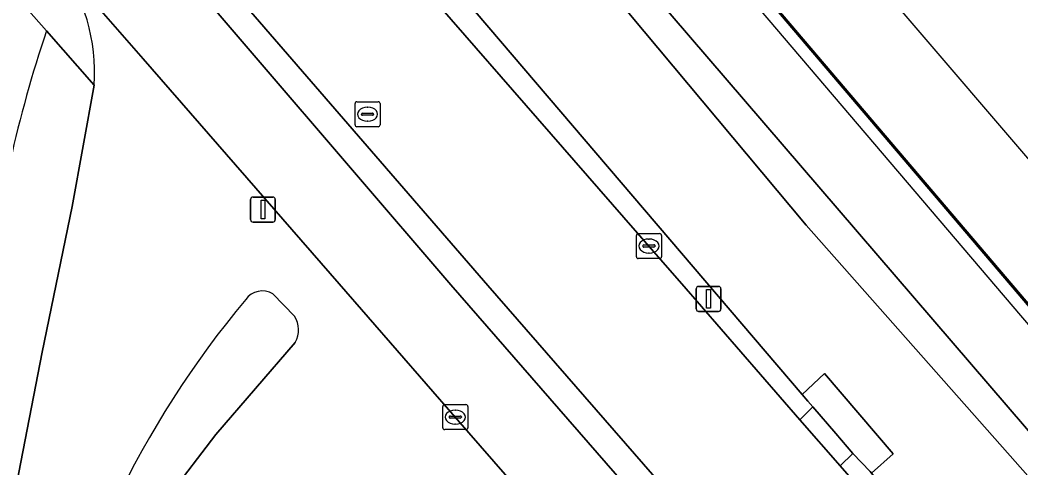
# Model space of a CAD drawing. Extents: x 158793 to 159888, y 384317 to 385256.
# Drawn here: x 159655.53 to 159695.52, y 384742.64 to 384760.54 of the extents above; entities that cross this region are included whole.
import ezdxf

# ---------------------------------------------------------------- set-up
doc = ezdxf.new("R2010")
doc.units = 0
for name, color, linetype in [('IMGEO_Fietspad_gesloten', 7, 'Continuous'), ('IMGEO_Grasland_overig', 7, 'Continuous'), ('IMGEO_Groenvoorziening', 7, 'Continuous'), ('IMGEO_Hek', 7, 'Continuous'), ('IMGEO_Kolk', 7, 'Continuous'), ('IMGEO_Lichtmast', 7, 'Continuous'), ('IMGEO_Muur', 7, 'Continuous'), ('IMGEO_Parkeervlak_open', 7, 'Continuous'), ('IMGEO_Perron', 7, 'Continuous'), ('IMGEO_Rijbaan_lokaal_gesloten', 7, 'Continuous'), ('IMGEO_Rijbaan_lokaal_open', 7, 'Continuous'), ('IMGEO_Rioolput', 7, 'Continuous'), ('IMGEO_Terreindeel_halfverhard', 7, 'Continuous'), ('IMGEO_Verkeerseiland_open', 7, 'Continuous'), ('IMGEO_Voetpad_open', 7, 'Continuous')]:
    doc.layers.add(name, color=color, linetype=linetype)

msp = doc.modelspace()

# ---------------------------------------------------------------- linework, layer by layer
at = {"layer": 'IMGEO_Fietspad_gesloten'}
for points in [[(159594.107, 384832.049), (159599.922, 384828.238), (159606.9, 384820.341), (159619.092, 384806.285), (159644.852, 384776.828), (159657.044, 384762.896), (159658.021, 384761.779), (159660.441, 384758.995), (159668.279, 384750), (159672.921, 384744.672), (159676.456, 384740.613), (159699.214, 384714.481), (159711.945, 384699.797), (159724.157, 384685.825), (159738.092, 384669.819)], [(159741.572, 384670.966), (159698.66, 384720.233), (159692.707, 384727.03), (159672.738, 384749.959), (159649.153, 384777.465), (159603.16, 384829.929)]]:
    msp.add_lwpolyline(points, dxfattribs=at)
at = {"layer": 'IMGEO_Grasland_overig'}
for points in [[(159508.186, 384960.258), (159630.789, 384812.222), (159659.717, 384777.293), (159686.785, 384745.578), (159687.672, 384746.41), (159690.418, 384743.199), (159689.55, 384742.43), (159691.041, 384740.633), (159692.544, 384738.902), (159821.851, 384589.975)], [(159726.849, 384706.57), (159720.76, 384713.709), (159702.99, 384734.051), (159702.215, 384735.071), (159686.94, 384752.346), (159659.145, 384785.598), (159646.761, 384800.75), (159634.351, 384815.605), (159626.705, 384824.394), (159618.755, 384834.163), (159606.728, 384848.536), (159594.913, 384863.261), (159582.646, 384877.403), (159569.584, 384893.35), (159563.433, 384900.786), (159560.463, 384898.349), (159559.702, 384899.276), (159562.668, 384901.71), (159554.681, 384911.365), (159540.039, 384928.759), (159528.546, 384943.134)], [(159843.554, 384576.997), (159713.025, 384728.986), (159685.405, 384761.4), (159670.365, 384779.124), (159671.056, 384779.718), (159652.504, 384801.684), (159607.719, 384855.428), (159585.637, 384882.125), (159567.394, 384904.037), (159564.321, 384901.515), (159576.678, 384886.554), (159588.571, 384872.366), (159608.817, 384847.839), (159619.412, 384835.299), (159633.338, 384818.502), (159645.945, 384803.015), (159681.512, 384760.791), (159699.488, 384739.863), (159708.105, 384729.589), (159716.261, 384720.485), (159739.398, 384693.269)], [(159699.488, 384739.863), (159681.512, 384760.791), (159645.945, 384803.015), (159633.338, 384818.502), (159619.412, 384835.299), (159608.817, 384847.839), (159588.571, 384872.366), (159576.678, 384886.554), (159564.321, 384901.515), (159563.433, 384900.786), (159569.584, 384893.35), (159582.646, 384877.403), (159594.913, 384863.261), (159606.728, 384848.536), (159618.755, 384834.163), (159626.705, 384824.394), (159634.351, 384815.605), (159646.761, 384800.75), (159659.145, 384785.598), (159686.94, 384752.346), (159702.215, 384735.071)]]:
    msp.add_lwpolyline(points, dxfattribs=at)
msp.add_lwpolyline([(159688.12, 384744.012), (159688.802, 384743.213), (159689.494, 384742.497), (159689.55, 384742.43), (159690.418, 384743.199), (159687.672, 384746.41), (159686.785, 384745.578), (159687.011, 384745.312), (159687.204, 384745.085)], close=True, dxfattribs=at)
at = {"layer": 'IMGEO_Groenvoorziening'}
for points in [[(159521.522, 384942.521), (159537.859, 384922.752), (159540.143, 384919.989), (159550.552, 384907.406), (159564.863, 384890.245), (159577.708, 384874.837), (159579.078, 384873.223), (159582.971, 384868.62), (159586.343, 384864.691), (159586.223, 384862.169), (159630.224, 384811.714), (159643.261, 384796.764), (159642.056, 384795.807), (159654.378, 384781.669), (159667.847, 384766.2), (159680.659, 384751.508), (159681.97, 384750), (159686.688, 384744.57), (159687.204, 384745.085), (159687.011, 384745.312), (159686.785, 384745.578), (159659.717, 384777.293), (159630.789, 384812.222), (159508.186, 384960.258)], [(159688.802, 384743.213), (159688.296, 384742.72), (159692.783, 384737.557), (159697.874, 384731.75), (159704.087, 384724.537), (159719.671, 384706.649), (159732.476, 384691.925), (159745.161, 384677.364), (159747.029, 384675.048), (159750.062, 384670.759), (159761.437, 384654.918), (159763.921, 384651.482), (159766.565, 384653.413), (159772.829, 384646.195), (159776.119, 384641.248), (159776.73, 384638.566), (159779.72, 384633.891), (159785.794, 384624.019)], [(159790.133, 384616.471), (159809.886, 384579.517), (159820.801, 384589.038), (159821.851, 384589.975), (159692.544, 384738.902), (159691.041, 384740.633), (159689.55, 384742.43), (159689.494, 384742.497), (159688.802, 384743.213)]]:
    msp.add_lwpolyline(points, dxfattribs=at)
at = {"layer": 'IMGEO_Hek'}
for points in [[(159731.082, 384707.253), (159726.23, 384712.849), (159719.716, 384720.443), (159714.798, 384726.168), (159709.941, 384731.829), (159705.032, 384737.565), (159700.438, 384742.98), (159695.516, 384748.738), (159679.241, 384767.846), (159674.331, 384773.606), (159669.529, 384779.308), (159670.794, 384780.441)], [(159734.704, 384703.729), (159725.475, 384714.397), (159716.443, 384724.957), (159708.271, 384734.444), (159700.421, 384743.714), (159690.553, 384755.316), (159682.343, 384764.966), (159675.486, 384773.023), (159670.342, 384779.129)]]:
    msp.add_lwpolyline(points, dxfattribs=at)
at = {"layer": 'IMGEO_Kolk'}
for p, q in [((159680.158, 384751.083), (159680.158, 384751.935)), ((159680.233, 384752.009), (159681.085, 384752.009)), ((159680.646, 384751.789), (159680.671, 384751.789)), ((159681.159, 384751.935), (159681.159, 384751.083)), ((159680.417, 384751.503), (159680.417, 384751.515)), ((159680.855, 384751.466), (159680.457, 384751.466)), ((159680.46, 384751.552), (159680.858, 384751.552)), ((159680.901, 384751.515), (159680.901, 384751.503)), ((159681.085, 384751.009), (159680.233, 384751.009)), ((159680.669, 384751.229), (159680.644, 384751.229)), ((159672.42, 384744.246), (159672.42, 384745.098)), ((159672.495, 384745.172), (159673.347, 384745.172)), ((159672.908, 384744.952), (159672.933, 384744.952)), ((159673.421, 384745.098), (159673.421, 384744.246)), ((159672.679, 384744.666), (159672.679, 384744.678)), ((159673.117, 384744.629), (159672.719, 384744.629)), ((159672.722, 384744.715), (159673.12, 384744.715)), ((159673.163, 384744.678), (159673.163, 384744.666)), ((159673.347, 384744.172), (159672.495, 384744.172)), ((159672.931, 384744.392), (159672.906, 384744.392))]:
    msp.add_line(p, q, dxfattribs=at)
for points in [[(159680.158, 384751.083), (159680.158, 384751.935)], [(159680.233, 384752.009), (159681.085, 384752.009)], [(159681.159, 384751.935), (159681.159, 384751.083)], [(159681.085, 384751.009), (159680.233, 384751.009)], [(159672.42, 384744.246), (159672.42, 384745.098)], [(159672.495, 384745.172), (159673.347, 384745.172)], [(159673.421, 384745.098), (159673.421, 384744.246)], [(159673.347, 384744.172), (159672.495, 384744.172)]]:
    msp.add_lwpolyline(points, dxfattribs=at)
for centre, radius, start, end in [((159680.235, 384751.933), 0.0765, 91.552, 178.448), ((159680.235, 384751.933), 0.0765, 91.552, 178.448), ((159681.083, 384751.933), 0.0765, 1.552, 88.448), ((159681.083, 384751.933), 0.0765, 1.552, 88.448), ((159680.457, 384751.512), 0.0403, 85.8775, 175.7526), ((159680.454, 384751.502), 0.0366, 178.938, 274.7102), ((159680.858, 384751.509), 0.043, 264.8664, 352.4533), ((159680.862, 384751.514), 0.0386, 1.7309, 96.639), ((159680.235, 384751.085), 0.0765, 181.552, 268.448), ((159680.235, 384751.085), 0.0765, 181.552, 268.448), ((159681.083, 384751.085), 0.0765, 271.552, 358.448), ((159681.083, 384751.085), 0.0765, 271.552, 358.448), ((159672.497, 384745.096), 0.0765, 91.552, 178.448), ((159672.497, 384745.096), 0.0765, 91.552, 178.448), ((159673.345, 384745.096), 0.0765, 1.552, 88.448), ((159673.345, 384745.096), 0.0765, 1.552, 88.448), ((159672.719, 384744.675), 0.0403, 85.8775, 175.7526), ((159672.716, 384744.665), 0.0366, 178.938, 274.7102), ((159673.12, 384744.672), 0.043, 264.8664, 352.4533), ((159673.124, 384744.677), 0.0386, 1.7309, 96.639), ((159672.497, 384744.248), 0.0765, 181.552, 268.448), ((159672.497, 384744.248), 0.0765, 181.552, 268.448), ((159673.345, 384744.248), 0.0765, 271.552, 358.448), ((159673.345, 384744.248), 0.0765, 271.552, 358.448)]:
    msp.add_arc(centre, radius, start, end, dxfattribs=at)
for centre, major_axis, ratio, start_param, end_param in [((159680.645, 384751.509), (-0.387, 0.002), 0.722429, 4.712389, 7.853982), ((159680.67, 384751.509), (-0.39, 0.002), 0.717154, 1.570796, 4.712389), ((159672.907, 384744.672), (-0.387, 0.002), 0.722429, 4.712389, 7.853982), ((159672.932, 384744.672), (-0.39, 0.002), 0.717154, 1.570796, 4.712389)]:
    msp.add_ellipse(centre, major_axis=major_axis, ratio=ratio, start_param=start_param, end_param=end_param, dxfattribs=at)
at = {"layer": 'IMGEO_Lichtmast'}
for p, q in [((159664.737, 384752.565), (159664.737, 384753.365)), ((159664.737, 384753.365), (159664.737, 384752.565)), ((159664.837, 384753.465), (159665.627, 384753.465)), ((159665.627, 384753.465), (159664.837, 384753.465)), ((159665.727, 384753.365), (159665.727, 384752.565)), ((159665.727, 384752.565), (159665.727, 384753.365)), ((159665.627, 384752.465), (159664.837, 384752.465)), ((159664.837, 384752.465), (159665.627, 384752.465)), ((159682.544, 384748.995), (159682.544, 384749.795)), ((159682.544, 384749.795), (159682.544, 384748.995)), ((159682.644, 384749.895), (159683.434, 384749.895)), ((159683.434, 384749.895), (159682.644, 384749.895)), ((159683.534, 384749.795), (159683.534, 384748.995)), ((159683.534, 384748.995), (159683.534, 384749.795)), ((159683.434, 384748.895), (159682.644, 384748.895)), ((159682.644, 384748.895), (159683.434, 384748.895))]:
    msp.add_line(p, q, dxfattribs=at)
for points in [[(159665.157, 384753.34), (159665.307, 384753.34), (159665.307, 384752.59), (159665.157, 384752.59), (159665.157, 384753.34)], [(159682.964, 384749.77), (159683.114, 384749.77), (159683.114, 384749.02), (159682.964, 384749.02), (159682.964, 384749.77)]]:
    msp.add_lwpolyline(points, dxfattribs=at)
for centre, start, end in [((159664.837, 384753.365), 90, 180), ((159664.837, 384753.365), 90, 180), ((159665.627, 384753.365), 0, 90), ((159665.627, 384753.365), 360, 90), ((159664.837, 384752.565), 180, 270), ((159664.837, 384752.565), 180, 270), ((159665.627, 384752.565), 270, 0), ((159665.627, 384752.565), 270, 0), ((159682.644, 384749.795), 90, 180), ((159682.644, 384749.795), 90, 180), ((159683.434, 384749.795), 0, 90), ((159683.434, 384749.795), 360, 90), ((159682.644, 384748.995), 180, 270), ((159682.644, 384748.995), 180, 270), ((159683.434, 384748.995), 270, 0), ((159683.434, 384748.995), 270, 0)]:
    msp.add_arc(centre, 0.1, start, end, dxfattribs=at)
at = {"layer": 'IMGEO_Muur'}
for points in [[(159671.056, 384779.718), (159670.365, 384779.124), (159713.025, 384728.986), (159842.606, 384578.109), (159846.161, 384573.938), (159845.787, 384573.606), (159853.257, 384564.81)], [(159687.672, 384746.41), (159690.418, 384743.199)]]:
    msp.add_lwpolyline(points, dxfattribs=at)
at = {"layer": 'IMGEO_Parkeervlak_open'}
for points in [[(159658.493, 384757.944), (159656.584, 384760.103)], [(159653.221, 384730.801), (159655.136, 384740.671), (159656.412, 384747.264), (159657.613, 384753.095), (159658.493, 384757.944)]]:
    msp.add_lwpolyline(points, dxfattribs=at)
msp.add_arc((159704.037, 384744.081), 50.085, 161.3436, 167.5183, dxfattribs=at)
at = {"layer": 'IMGEO_Perron'}
msp.add_lwpolyline([(159673.132, 384781.501), (159672.69, 384781.121), (159672.039, 384780.561), (159671.776, 384780.336), (159671.287, 384779.916), (159671.056, 384779.718), (159670.365, 384779.124), (159685.405, 384761.4), (159713.025, 384728.986), (159843.554, 384576.997), (159846.161, 384573.938), (159845.787, 384573.606), (159846.945, 384572.233), (159849.123, 384574.1), (159848.897, 384574.367), (159849.052, 384574.499), (159849.699, 384575.05), (159849.832, 384575.163)], close=True, dxfattribs=at)
at = {"layer": 'IMGEO_Rijbaan_lokaal_gesloten'}
for points in [[(159675.2, 384741.577), (159676.456, 384740.613), (159672.921, 384744.672), (159668.279, 384750), (159660.441, 384758.995), (159658.021, 384761.779), (159657.044, 384762.896)], [(159658.493, 384757.944), (159657.613, 384753.095), (159656.412, 384747.264), (159655.136, 384740.671), (159653.221, 384730.801), (159652.803, 384728.783), (159650.316, 384716.54), (159650.094, 384715.405), (159643.562, 384681.974), (159642.765, 384677.896), (159642.037, 384674.171), (159631.861, 384622.179), (159630.972, 384617.683), (159625.249, 384588.727), (159617.513, 384549.274), (159616.36, 384543.424)], [(159665.631, 384749.597), (159666.497, 384748.705)], [(159666.522, 384747.658), (159663.357, 384743.973)], [(159663.357, 384743.973), (159661.499, 384741.549)]]:
    msp.add_lwpolyline(points, dxfattribs=at)
for centre, radius, start, end in [((159650.955, 384758.426), 7.553, 356.3389, 36.281), ((159693.789, 384724.846), 38.165, 140.0181, 169.4013), ((159665.21, 384748.901), 0.813, 58.8346, 144.8789), ((159665.674, 384748.162), 0.986, 329.2897, 33.446)]:
    msp.add_arc(centre, radius, start, end, dxfattribs=at)
at = {"layer": 'IMGEO_Rijbaan_lokaal_open'}
msp.add_lwpolyline([(159719.671, 384706.649), (159704.087, 384724.537), (159697.874, 384731.75), (159692.783, 384737.557), (159688.296, 384742.72), (159686.688, 384744.57), (159681.97, 384750), (159680.659, 384751.508), (159667.847, 384766.2), (159654.378, 384781.669), (159642.056, 384795.807), (159637.619, 384792.201), (159674.222, 384749.931), (159698.84, 384721.678), (159742.29, 384671.686)], dxfattribs=at)
at = {"layer": 'IMGEO_Rioolput'}
for p, q in [((159668.914, 384756.351), (159668.914, 384757.203)), ((159668.989, 384757.277), (159669.841, 384757.277)), ((159669.402, 384757.057), (159669.427, 384757.057)), ((159669.915, 384757.203), (159669.915, 384756.351)), ((159669.173, 384756.771), (159669.173, 384756.783)), ((159669.611, 384756.734), (159669.213, 384756.734)), ((159669.216, 384756.82), (159669.614, 384756.82)), ((159669.657, 384756.783), (159669.657, 384756.771)), ((159669.841, 384756.277), (159668.989, 384756.277)), ((159669.425, 384756.497), (159669.4, 384756.497))]:
    msp.add_line(p, q, dxfattribs=at)
for points in [[(159668.914, 384756.351), (159668.914, 384757.203)], [(159668.989, 384757.277), (159669.841, 384757.277)], [(159669.915, 384757.203), (159669.915, 384756.351)], [(159669.841, 384756.277), (159668.989, 384756.277)]]:
    msp.add_lwpolyline(points, dxfattribs=at)
for centre, radius, start, end in [((159668.991, 384757.201), 0.0765, 91.552, 178.448), ((159668.991, 384757.201), 0.0765, 91.552, 178.448), ((159669.839, 384757.201), 0.0765, 1.552, 88.448), ((159669.839, 384757.201), 0.0765, 1.552, 88.448), ((159669.213, 384756.78), 0.0403, 85.8775, 175.7526), ((159669.21, 384756.77), 0.0366, 178.938, 274.7102), ((159669.614, 384756.777), 0.043, 264.8664, 352.4533), ((159669.618, 384756.782), 0.0386, 1.7309, 96.639), ((159668.991, 384756.353), 0.0765, 181.552, 268.448), ((159668.991, 384756.353), 0.0765, 181.552, 268.448), ((159669.839, 384756.353), 0.0765, 271.552, 358.448), ((159669.839, 384756.353), 0.0765, 271.552, 358.448)]:
    msp.add_arc(centre, radius, start, end, dxfattribs=at)
for centre, major_axis, ratio, start_param, end_param in [((159669.401, 384756.777), (-0.387, 0.002), 0.722429, 4.712389, 7.853982), ((159669.426, 384756.777), (-0.39, 0.002), 0.717154, 1.570796, 4.712389)]:
    msp.add_ellipse(centre, major_axis=major_axis, ratio=ratio, start_param=start_param, end_param=end_param, dxfattribs=at)
at = {"layer": 'IMGEO_Terreindeel_halfverhard'}
msp.add_lwpolyline([(159687.204, 384745.085), (159686.688, 384744.57), (159688.296, 384742.72), (159688.802, 384743.213), (159688.12, 384744.012)], close=True, dxfattribs=at)
at = {"layer": 'IMGEO_Verkeerseiland_open'}
for points in [[(159583.472, 384852.569), (159591.384, 384843.361), (159603.16, 384829.929), (159649.153, 384777.465), (159672.738, 384749.959), (159692.707, 384727.03), (159698.66, 384720.233), (159741.572, 384670.966)], [(159742.426, 384671.496), (159742.29, 384671.686), (159698.84, 384721.678), (159674.222, 384749.931), (159637.619, 384792.201), (159625.102, 384806.539), (159624.825, 384806.857), (159610.989, 384822.757)], [(159666.497, 384748.705), (159665.631, 384749.597)], [(159663.357, 384743.973), (159666.522, 384747.658)], [(159661.499, 384741.549), (159663.357, 384743.973)]]:
    msp.add_lwpolyline(points, dxfattribs=at)
for centre, radius, start, end in [((159693.789, 384724.846), 38.165, 140.0181, 169.4013), ((159665.21, 384748.901), 0.813, 58.8346, 144.8789), ((159665.674, 384748.162), 0.986, 329.2897, 33.446)]:
    msp.add_arc(centre, radius, start, end, dxfattribs=at)
at = {"layer": 'IMGEO_Voetpad_open'}
for points in [[(159577.082, 384847.291), (159578.943, 384845.121), (159578.971, 384845.088), (159579.901, 384844.003), (159579.926, 384843.974), (159588.53, 384833.896), (159592.361, 384830.81), (159597.622, 384827.422), (159598.824, 384826.042), (159604.729, 384819.259), (159627.663, 384792.824), (159633.463, 384786.25), (159651.189, 384766.204), (159656.584, 384760.103), (159658.493, 384757.944)], [(159656.584, 384760.103), (159651.189, 384766.204), (159650.178, 384761.463), (159644.05, 384762.693), (159643.16, 384762.871), (159640.052, 384763.495), (159606.316, 384770.264)]]:
    msp.add_lwpolyline(points, dxfattribs=at)
for centre, radius, start, end in [((159650.955, 384758.426), 7.553, 356.3389, 36.281), ((159704.037, 384744.081), 50.085, 161.3436, 167.5183)]:
    msp.add_arc(centre, radius, start, end, dxfattribs=at)

doc.saveas('drawing.dxf')
